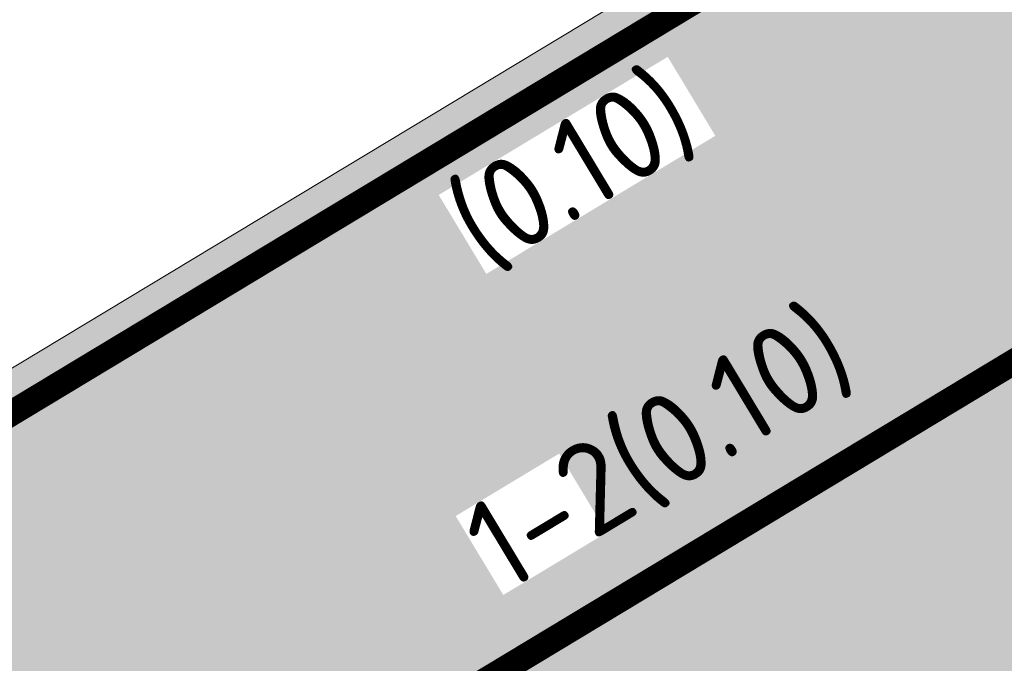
# Model space of a CAD drawing. Header units: metres. Extents: x 163628 to 168255, y 402691 to 405367.
# Tile 751 of 1056: x 165567.28 to 165571.12, y 403981.66 to 403984.17. Entities that reach past the tile are written whole.
import ezdxf

# ---------------------------------------------------------------- set-up
doc = ezdxf.new("R2010")
doc.units = ezdxf.units.M
doc.linetypes.add('X-CA190022.004-UO-DWM_Snelfietsroute$0$1-2', pattern=[3, 0, -2, 1])
doc.layers.add('X-CA190022.004-UO-ARC_Arcering$0$N-WE-VH-VERHARDING_ASFALT_ROOD-A', color=14, linetype='Continuous', lineweight=0, transparency=0.5)
for name, color, linetype, lineweight in [('X-CA190022.004-UO-BBM_bebording bebakening markering_v0.1$0$N-WE-VH-MARKERINGSTEKST-T18', 7, 'Continuous', 18), ('X-CA190022.004-UO-DWM_Snelfietsroute$0$B-WE-VH-KANTVERHARDING-G', 7, 'Continuous', 20), ('X-CA190022.004-UO-DWM_Snelfietsroute$0$N-WE-VW-MARKERING_LANGS_STREEP_12-G', 7, 'X-CA190022.004-UO-DWM_Snelfietsroute$0$1-2', 35), ('X-CA190022.004-UO-DWM_Snelfietsroute$0$N-WE-VW-MARKERING_LANGS_STREEP_DOORGETROKKEN_010-G', 7, 'Continuous', 20)]:
    doc.layers.add(name, color=color, linetype=linetype, lineweight=lineweight)
doc.styles.add('X-CA190022.004-UO-BBM_bebording bebakening markering_v0.1$0$NLCS-ISO-M500-T18', font='NLCS-ISO.ttf', dxfattribs={"height": 0.9})

msp = doc.modelspace()

# ---------------------------------------------------------------- hatches: boundary and pattern name
at = {"layer": 'X-CA190022.004-UO-ARC_Arcering$0$N-WE-VH-VERHARDING_ASFALT_ROOD-A'}
h = msp.add_hatch(color=256, dxfattribs=at)
h.dxf.hatch_style = 1
h.paths.add_polyline_path([(165529.816, 403953.4711), (165532.7039, 403956.307), (165535.0132, 403958.4736), (165536.968, 403960.1399), (165538.772, 403961.51), (165541.4326, 403963.1582), (165549.9764, 403968.3098), (165558.5401, 403973.4735), (165567.1038, 403978.6371), (165575.6675, 403983.8008), (165576.1108, 403984.0681), (165579.9444, 403986.3795), (165578.1471, 403989.3829), (165574.3036, 403987.0654), (165573.8602, 403986.7981), (165565.2965, 403981.6344), (165556.7329, 403976.4708), (165548.1692, 403971.3071), (165539.6253, 403966.1555), (165536.9478, 403964.457), (165534.2955, 403962.4794), (165532.8436, 403961.2492), (165531.3524, 403959.86), (165529.5466, 403958.1009), (165528.3103, 403956.8931), (165526.2521, 403954.826), (165524.1561, 403952.6452), (165519.475, 403947.519), (165522.0767, 403945.1432), (165526.7639, 403950.2877)])

# ---------------------------------------------------------------- linework, layer by layer
at = {"layer": 'X-CA190022.004-UO-DWM_Snelfietsroute$0$B-WE-VH-KANTVERHARDING-G', "flags": 128}
msp.add_lwpolyline([(165519.475, 403947.519), (165524.1561, 403952.6452), (165526.2521, 403954.826), (165528.3103, 403956.8931), (165529.5466, 403958.1009), (165531.3524, 403959.86), (165532.8436, 403961.2492), (165534.2955, 403962.4794), (165536.9478, 403964.457), (165539.6253, 403966.1555), (165577.6511, 403989.0838)], dxfattribs=at)
at = {"layer": 'X-CA190022.004-UO-DWM_Snelfietsroute$0$N-WE-VW-MARKERING_LANGS_STREEP_12-G', "linetype": 'X-CA190022.004-UO-DWM_Snelfietsroute$0$1-2', "const_width": 0.1, "flags": 128}
msp.add_lwpolyline([(165530.1694, 403955.9133), (165530.9432, 403956.6693), (165532.732, 403958.4118), (165534.1724, 403959.7537), (165535.541, 403960.9133), (165538.0828, 403962.8086), (165540.6775, 403964.4544), (165557.7656, 403974.758), (165571.4602, 403983.0155)], dxfattribs=at)
at = {"layer": 'X-CA190022.004-UO-DWM_Snelfietsroute$0$N-WE-VW-MARKERING_LANGS_STREEP_DOORGETROKKEN_010-G', "const_width": 0.1, "flags": 128}
msp.add_lwpolyline([(165519.5858, 403947.4179), (165524.2656, 403952.5427), (165526.3593, 403954.7211), (165528.4159, 403956.7865), (165529.6514, 403957.9935), (165531.4559, 403959.7514), (165532.9432, 403961.137), (165534.3889, 403962.362), (165537.0329, 403964.3334), (165539.7043, 403966.0279), (165577.7285, 403988.9554)], dxfattribs=at)

# ---------------------------------------------------------------- next in the draw order: texts
at = {"layer": 'X-CA190022.004-UO-BBM_bebording bebakening markering_v0.1$0$N-WE-VH-MARKERINGSTEKST-T18', "insert": (165568.9789, 403982.232), "char_height": 0.36, "attachment_point": 1, "rotation": 31.0887, "style": 'X-CA190022.004-UO-BBM_bebording bebakening markering_v0.1$0$NLCS-ISO-M500-T18', "bg_fill": 3, "box_fill_scale": 1, "bg_fill_color": 256, "bg_fill_transparency": 0}
msp.add_mtext_dynamic_manual_height_columns('1-2(0.10)', width=0.471966, gutter_width=2.5, heights=[0], dxfattribs=at)

# ---------------------------------------------------------------- next in the draw order: texts
at = {"layer": 'X-CA190022.004-UO-BBM_bebording bebakening markering_v0.1$0$N-WE-VH-MARKERINGSTEKST-T18', "insert": (165568.9127, 403983.4855, 10.1227), "char_height": 0.36, "attachment_point": 1, "rotation": 31.0887, "style": 'X-CA190022.004-UO-BBM_bebording bebakening markering_v0.1$0$NLCS-ISO-M500-T18', "bg_fill": 3, "box_fill_scale": 1, "bg_fill_color": 256, "bg_fill_transparency": 0}
msp.add_mtext_dynamic_manual_height_columns('(0.10)', width=1.044382, gutter_width=2.5, heights=[0], dxfattribs=at)

doc.saveas('drawing.dxf')
